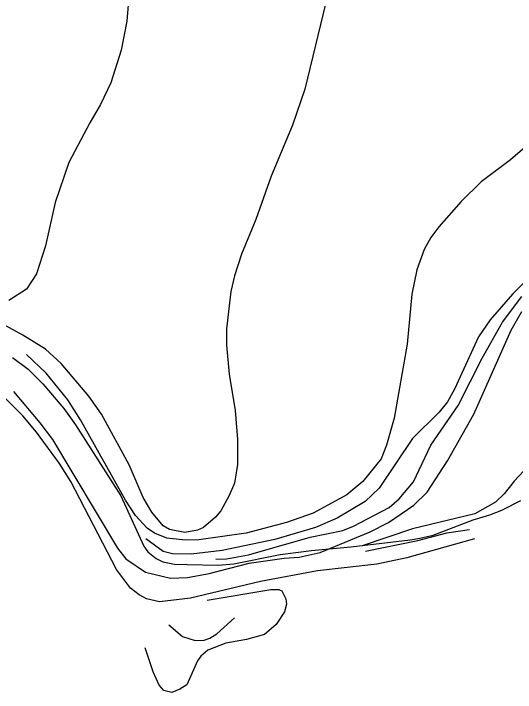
# Model space of a CAD drawing. Extents: x -662620 to -656370, y -1067090 to -1062990.
# Drawn here: x -659795.3 to -659518.2, y -1065581.9 to -1065207 of the extents above; entities that cross this region are included whole.
import ezdxf

# ---------------------------------------------------------------- set-up
doc = ezdxf.new("R2010")
doc.units = 0
for name, color, linetype in [('VODNÍ_TOK', 7, 'Continuous'), ('VRSTEVNICE_ZDŮRAZNĚNÁ', 7, 'Continuous'), ('VRSTEVNICE_ZÁKLADNÍ', 7, 'Continuous')]:
    doc.layers.add(name, color=color, linetype=linetype)

msp = doc.modelspace()

# ---------------------------------------------------------------- linework, layer by layer
at = {"layer": 'VODNÍ_TOK'}
msp.add_lwpolyline([(-659795.85, -1065396.87), (-659787.24, -1065403.31), (-659783.59, -1065407.06), (-659779.23, -1065411.46), (-659767.61, -1065425.11), (-659761.15, -1065434.14), (-659736.1, -1065473.37), (-659723.49, -1065501.07), (-659721.2, -1065504.28), (-659716.63, -1065507.94), (-659712.82, -1065509.82), (-659706.46, -1065510.98), (-659699.48, -1065511.22), (-659682.33, -1065511.65), (-659673.75, -1065510.79), (-659648.03, -1065505.65), (-659630.88, -1065503.5), (-659608.98, -1065501.49), (-659576.35, -1065497.63), (-659570.91, -1065496.64), (-659563.61, -1065495.02), (-659541.45, -1065486.56), (-659532.3, -1065483.82), (-659525.67, -1065481.21), (-659515.11, -1065475.92)], dxfattribs=at)
at = {"layer": 'VRSTEVNICE_ZDŮRAZNĚNÁ'}
msp.add_lwpolyline([(-659511.74, -1065279.85), (-659520.89, -1065287.71), (-659537.04, -1065299.86), (-659548.19, -1065310.72), (-659560.48, -1065324.73), (-659564.91, -1065330.73), (-659568.49, -1065337.31), (-659572.63, -1065348.46), (-659575.35, -1065362.04), (-659577.92, -1065389.62), (-659585.07, -1065430.5), (-659589.35, -1065445.37), (-659592.36, -1065452.8), (-659602.36, -1065465.38), (-659611.22, -1065472.81), (-659629.8, -1065482.82), (-659644.67, -1065488.1), (-659666.97, -1065493.96), (-659692.98, -1065497.54), (-659700.41, -1065497.82), (-659710.7, -1065496.68), (-659717.42, -1065493.96), (-659721.57, -1065491.25), (-659728, -1065484.24), (-659733.57, -1065475.67), (-659758.3, -1065431.36), (-659765.3, -1065420.21), (-659777.31, -1065405.49), (-659788.17, -1065395.2)], dxfattribs=at)
at = {"layer": 'VRSTEVNICE_ZÁKLADNÍ'}
for points in [[(-659750.36, -1065087.03), (-659750.01, -1065101.19), (-659748.72, -1065109.76), (-659743.01, -1065131.2), (-659737.86, -1065147.21), (-659735.15, -1065159.22), (-659732.14, -1065181.23), (-659731.57, -1065195.23), (-659732.72, -1065211.24), (-659736, -1065227.25), (-659741.72, -1065245.26), (-659747.29, -1065257.27), (-659753.3, -1065267.27), (-659764.88, -1065289.28), (-659772.45, -1065311.3), (-659777.74, -1065335.31), (-659782.74, -1065350.75), (-659788.17, -1065359.18), (-659797.89, -1065365.47)], [(-659750.36, -1065087.03), (-659750.01, -1065101.19), (-659748.72, -1065109.76), (-659743.01, -1065131.2), (-659737.86, -1065147.21), (-659735.15, -1065159.22), (-659732.14, -1065181.23), (-659731.57, -1065195.23), (-659732.72, -1065211.24), (-659736, -1065227.25), (-659741.72, -1065245.26), (-659747.29, -1065257.27), (-659753.3, -1065267.27), (-659764.88, -1065289.28), (-659772.45, -1065311.3), (-659777.74, -1065335.31), (-659782.74, -1065350.75), (-659788.17, -1065359.18), (-659797.89, -1065365.47)], [(-659621.37, -1065194.66), (-659634.52, -1065248.69), (-659641.24, -1065268.7), (-659653.1, -1065296.72), (-659661.53, -1065320.73), (-659669.54, -1065339.88), (-659673.4, -1065351.89), (-659675.26, -1065360.47), (-659677.69, -1065381.05), (-659677.69, -1065390.2), (-659676.26, -1065406.2), (-659672.97, -1065426.21), (-659671.68, -1065442.22), (-659671.68, -1065455.94), (-659673.4, -1065466.24), (-659676.26, -1065473.1), (-659680.83, -1065481.67), (-659683.83, -1065485.1), (-659690.41, -1065490.82), (-659693.84, -1065492.25), (-659700.7, -1065493.54), (-659709.27, -1065491.82), (-659712.7, -1065489.96), (-659718.99, -1065482.39), (-659723.71, -1065474.24), (-659731.43, -1065456.23), (-659746.86, -1065428.22), (-659753.73, -1065418.21), (-659769.02, -1065400.2), (-659777.74, -1065392.34)], [(-659621.37, -1065194.66), (-659634.52, -1065248.69), (-659641.24, -1065268.7), (-659653.1, -1065296.72), (-659661.53, -1065320.73), (-659669.54, -1065339.88), (-659673.4, -1065351.89), (-659675.26, -1065360.47), (-659677.69, -1065381.05), (-659677.69, -1065390.2), (-659676.26, -1065406.2), (-659672.97, -1065426.21), (-659671.68, -1065442.22), (-659671.68, -1065455.94), (-659673.4, -1065466.24), (-659676.26, -1065473.1), (-659680.83, -1065481.67), (-659683.83, -1065485.1), (-659690.41, -1065490.82), (-659693.84, -1065492.25), (-659700.7, -1065493.54), (-659709.27, -1065491.82), (-659712.7, -1065489.96), (-659718.99, -1065482.39), (-659723.71, -1065474.24), (-659731.43, -1065456.23), (-659746.86, -1065428.22), (-659753.73, -1065418.21), (-659769.02, -1065400.2), (-659777.74, -1065392.34)], [(-659510.6, -1065352.75), (-659519.75, -1065362.04), (-659532.04, -1065376.04), (-659538.61, -1065385.48), (-659551.76, -1065414.49), (-659555.76, -1065421.35), (-659560.34, -1065427.07), (-659574.92, -1065441.65), (-659593.5, -1065469.09), (-659601.22, -1065476.38), (-659616.65, -1065485.67), (-659628.66, -1065490.82), (-659650.96, -1065497.39), (-659680.12, -1065503.54), (-659697.27, -1065505.54), (-659707.56, -1065505.26), (-659712.7, -1065503.97), (-659722.28, -1065496.97)], [(-659510.6, -1065352.75), (-659519.75, -1065362.04), (-659532.04, -1065376.04), (-659538.61, -1065385.48), (-659551.76, -1065414.49), (-659555.76, -1065421.35), (-659560.34, -1065427.07), (-659574.92, -1065441.65), (-659593.5, -1065469.09), (-659601.22, -1065476.38), (-659616.65, -1065485.67), (-659628.66, -1065490.82), (-659650.96, -1065497.39), (-659680.12, -1065503.54), (-659697.27, -1065505.54), (-659707.56, -1065505.26), (-659712.7, -1065503.97), (-659722.28, -1065496.97)], [(-659683.66, -1065508.3), (-659677.72, -1065508.11), (-659665.54, -1065505.97), (-659631.52, -1065496.11), (-659613.51, -1065492.39), (-659607.51, -1065490.11), (-659587.92, -1065479.67), (-659582.35, -1065474.95), (-659574.49, -1065465.66), (-659564.91, -1065445.37), (-659549.76, -1065423.36), (-659536.61, -1065397.34), (-659525.32, -1065377.33), (-659514.6, -1065363.32)], [(-659683.66, -1065508.3), (-659677.72, -1065508.11), (-659665.54, -1065505.97), (-659631.52, -1065496.11), (-659613.51, -1065492.39), (-659607.51, -1065490.11), (-659587.92, -1065479.67), (-659582.35, -1065474.95), (-659574.49, -1065465.66), (-659564.91, -1065445.37), (-659549.76, -1065423.36), (-659536.61, -1065397.34), (-659525.32, -1065377.33), (-659514.6, -1065363.32)], [(-659777.74, -1065392.34), (-659790.17, -1065384.62), (-659814.47, -1065371.33)], [(-659777.74, -1065392.34), (-659790.17, -1065384.62), (-659814.47, -1065371.33)], [(-659795.46, -1065415.64), (-659780.88, -1065432.93), (-659773.88, -1065442.22), (-659737.86, -1065502.25), (-659733.29, -1065508.11), (-659722.42, -1065515.4), (-659708.7, -1065518.69), (-659699.27, -1065518.41), (-659687.26, -1065516.12), (-659665.25, -1065510.54), (-659645.96, -1065507.69), (-659637.66, -1065507.11), (-659626.09, -1065504.54), (-659598.36, -1065493.25), (-659588.21, -1065487.96), (-659574.35, -1065478.53), (-659566.91, -1065471.24), (-659555.62, -1065453.94), (-659541.18, -1065428.22), (-659520.46, -1065381.91), (-659514.6, -1065371.61)], [(-659795.46, -1065415.64), (-659780.88, -1065432.93), (-659773.88, -1065442.22), (-659737.86, -1065502.25), (-659733.29, -1065508.11), (-659722.42, -1065515.4), (-659708.7, -1065518.69), (-659699.27, -1065518.41), (-659687.26, -1065516.12), (-659665.25, -1065510.54), (-659645.96, -1065507.69), (-659637.66, -1065507.11), (-659626.09, -1065504.54), (-659598.36, -1065493.25), (-659588.21, -1065487.96), (-659574.35, -1065478.53), (-659566.91, -1065471.24), (-659555.62, -1065453.94), (-659541.18, -1065428.22), (-659520.46, -1065381.91), (-659514.6, -1065371.61)], [(-659540.84, -1065496.98), (-659578.06, -1065507.54), (-659594.64, -1065511.12), (-659627.52, -1065514.69), (-659658.96, -1065520.69), (-659697.55, -1065529.84), (-659714.71, -1065531.84), (-659721.85, -1065530.27), (-659726, -1065527.98), (-659730.71, -1065524.27), (-659738.43, -1065513.98), (-659763.73, -1065465.38), (-659770.02, -1065455.37), (-659782.6, -1065438.22), (-659790.17, -1065429.22), (-659802.04, -1065417.35)], [(-659540.84, -1065496.98), (-659578.06, -1065507.54), (-659594.64, -1065511.12), (-659627.52, -1065514.69), (-659658.96, -1065520.69), (-659697.55, -1065529.84), (-659714.71, -1065531.84), (-659721.85, -1065530.27), (-659726, -1065527.98), (-659730.71, -1065524.27), (-659738.43, -1065513.98), (-659763.73, -1065465.38), (-659770.02, -1065455.37), (-659782.6, -1065438.22), (-659790.17, -1065429.22), (-659802.04, -1065417.35)], [(-659510.88, -1065456.8), (-659518.89, -1065465.23), (-659524.32, -1065472.24), (-659529.18, -1065476.81), (-659540.61, -1065483.24), (-659574.92, -1065491.53), (-659602.79, -1065500.83)], [(-659510.88, -1065456.8), (-659518.89, -1065465.23), (-659524.32, -1065472.24), (-659529.18, -1065476.81), (-659540.61, -1065483.24), (-659574.92, -1065491.53), (-659602.79, -1065500.83)], [(-659601.01, -1065503.8), (-659572.06, -1065497.97), (-659556.05, -1065493.82), (-659543.61, -1065491.96)], [(-659601.01, -1065503.8), (-659572.06, -1065497.97), (-659556.05, -1065493.82), (-659543.61, -1065491.96)], [(-659688.41, -1065530.92), (-659653.24, -1065524.98), (-659648.81, -1065524.98), (-659647.24, -1065525.84), (-659644.95, -1065530.27), (-659644.67, -1065533.13), (-659645.67, -1065537.42), (-659650.39, -1065544.42), (-659656.67, -1065549.85), (-659666.68, -1065552.71), (-659678.11, -1065554.71), (-659688.12, -1065558.57), (-659691.84, -1065561.86), (-659693.69, -1065564.43), (-659699.7, -1065577.72), (-659703.56, -1065580.15), (-659707.85, -1065581.87), (-659712.28, -1065580.87), (-659714.85, -1065577.87), (-659718.28, -1065570.58), (-659722.71, -1065557.28)], [(-659688.41, -1065530.92), (-659653.24, -1065524.98), (-659648.81, -1065524.98), (-659647.24, -1065525.84), (-659644.95, -1065530.27), (-659644.67, -1065533.13), (-659645.67, -1065537.42), (-659650.39, -1065544.42), (-659656.67, -1065549.85), (-659666.68, -1065552.71), (-659678.11, -1065554.71), (-659688.12, -1065558.57), (-659691.84, -1065561.86), (-659693.69, -1065564.43), (-659699.7, -1065577.72), (-659703.56, -1065580.15), (-659707.85, -1065581.87), (-659712.28, -1065580.87), (-659714.85, -1065577.87), (-659718.28, -1065570.58), (-659722.71, -1065557.28)], [(-659709.64, -1065544.46), (-659702.13, -1065550.99), (-659694.98, -1065553.28), (-659690.12, -1065553), (-659686.98, -1065551.99), (-659683.12, -1065549.57), (-659673.4, -1065540.7)], [(-659709.64, -1065544.46), (-659702.13, -1065550.99), (-659694.98, -1065553.28), (-659690.12, -1065553), (-659686.98, -1065551.99), (-659683.12, -1065549.57), (-659673.4, -1065540.7)]]:
    msp.add_lwpolyline(points, dxfattribs=at)

doc.saveas('drawing.dxf')
